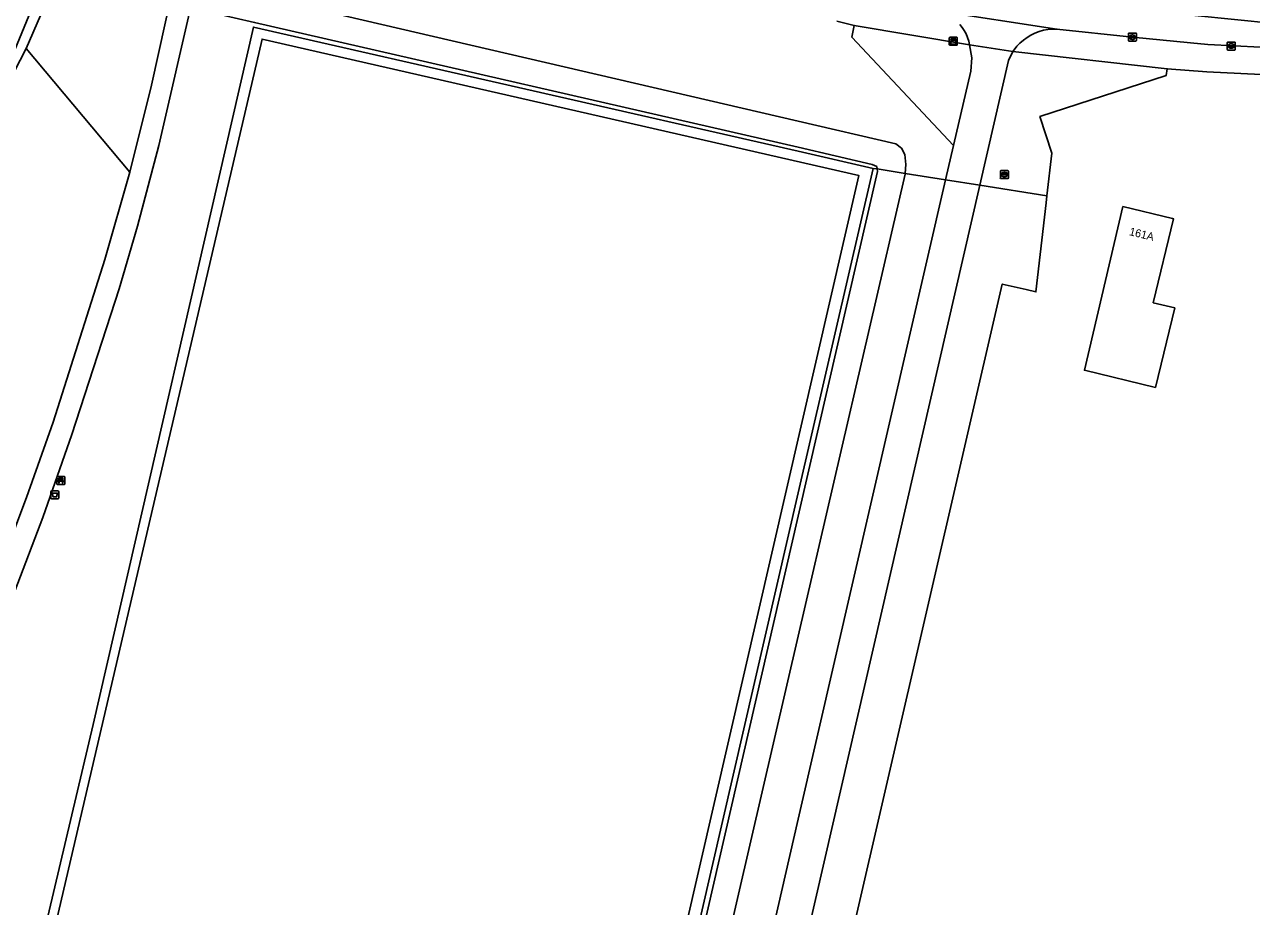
# Model space of a CAD drawing. Extents: x 160203 to 161530, y 379528 to 381797.
# Drawn here: x 160903.3 to 161056.6, y 381617.4 to 381727.7 of the extents above; entities that cross this region are included whole.
import ezdxf

# ---------------------------------------------------------------- set-up
doc = ezdxf.new("R2010")
doc.units = 0
for name, color, linetype in [('IMGEO_Afvalbak', 7, 'Continuous'), ('IMGEO_Bank', 7, 'Continuous'), ('IMGEO_Erf', 7, 'Continuous'), ('IMGEO_Fietspad_gesloten', 7, 'Continuous'), ('IMGEO_Gemengd_bos', 7, 'Continuous'), ('IMGEO_Groenvoorziening', 7, 'Continuous'), ('IMGEO_Hek', 7, 'Continuous'), ('IMGEO_Kast', 7, 'Continuous'), ('IMGEO_Kolk', 7, 'Continuous'), ('IMGEO_Loofbos', 7, 'Continuous'), ('IMGEO_Oever', 7, 'Continuous'), ('IMGEO_Pand', 7, 'Continuous'), ('IMGEO_Pand_nummerreeks', 7, 'Continuous'), ('IMGEO_Rijbaan_lokaal_gesloten', 7, 'Continuous'), ('IMGEO_Rijbaan_lokaal_open', 7, 'Continuous'), ('IMGEO_Rioolput', 7, 'Continuous'), ('IMGEO_Voetpad_open', 7, 'Continuous'), ('IMGEO_Waterloop', 7, 'Continuous')]:
    doc.layers.add(name, color=color, linetype=linetype)

msp = doc.modelspace()

# ---------------------------------------------------------------- linework, layer by layer
at = {"layer": 'IMGEO_Afvalbak'}
for p, q in [((160906.6, 381668.49), (160906.6, 381669.28)), ((160906.6, 381669.28), (160906.6, 381668.49)), ((160906.7, 381669.38), (160907.49, 381669.38)), ((160907.49, 381669.38), (160906.7, 381669.38)), ((160907.49, 381668.39), (160906.7, 381668.39)), ((160906.7, 381668.39), (160907.49, 381668.39)), ((160907.59, 381669.28), (160907.59, 381668.49)), ((160907.59, 381668.49), (160907.59, 381669.28))]:
    msp.add_line(p, q, dxfattribs=at)
msp.add_lwpolyline([(160906.74, 381669.1), (160907.44, 381669.1), (160907.3, 381668.63), (160906.89, 381668.63), (160906.74, 381669.1)], dxfattribs=at)
for centre, start, end in [((160906.7, 381669.28), 90, 180), ((160906.7, 381669.28), 90, 180), ((160906.7, 381668.49), 180, 270), ((160906.7, 381668.49), 180, 270), ((160907.49, 381669.28), 0, 90), ((160907.49, 381669.28), 360, 90), ((160907.49, 381668.49), 270, 0), ((160907.49, 381668.49), 270, 0)]:
    msp.add_arc(centre, 0.1, start, end, dxfattribs=at)
at = {"layer": 'IMGEO_Bank'}
for p, q in [((160907.4, 381671.19), (160908.25, 381671.19)), ((160908.25, 381671.19), (160907.4, 381671.19)), ((160907.33, 381670.26), (160907.33, 381671.1)), ((160907.33, 381671.1), (160907.33, 381670.26)), ((160908.26, 381670.19), (160907.41, 381670.19)), ((160907.41, 381670.19), (160908.26, 381670.19)), ((160908.03, 381670.59), (160907.63, 381670.59)), ((160907.64, 381670.69), (160907.64, 381670.8)), ((160907.68, 381670.8), (160907.68, 381670.69)), ((160907.97, 381670.81), (160907.69, 381670.81)), ((160907.69, 381670.69), (160907.97, 381670.69)), ((160907.98, 381670.69), (160907.98, 381670.8)), ((160908.02, 381670.8), (160908.02, 381670.69)), ((160908.33, 381671.11), (160908.33, 381670.27)), ((160908.33, 381670.27), (160908.33, 381671.11))]:
    msp.add_line(p, q, dxfattribs=at)
for points in [[(160907.58, 381670.59), (160907.43, 381670.59), (160907.55, 381670.69), (160907.63, 381670.69)], [(160907.63, 381670.81), (160907.55, 381670.81), (160907.55, 381670.97), (160908.11, 381670.97), (160908.11, 381670.81), (160908.03, 381670.81)], [(160907.63, 381670.58), (160907.63, 381670.37), (160907.58, 381670.37), (160907.58, 381670.58)], [(160908.03, 381670.69), (160908.11, 381670.69), (160908.22, 381670.59), (160908.08, 381670.59)], [(160908.08, 381670.58), (160908.08, 381670.37), (160908.03, 381670.37), (160908.03, 381670.58)]]:
    msp.add_lwpolyline(points, dxfattribs=at)
for centre, radius, start, end in [((160907.41, 381671.11), 0.0779, 92.4484, 184.2845), ((160907.41, 381671.11), 0.0779, 92.4484, 184.2845), ((160908.25, 381671.11), 0.0779, 2.4484, 94.2845), ((160908.25, 381671.11), 0.0779, 2.4484, 94.2845), ((160907.41, 381670.27), 0.0779, 182.4484, 274.2845), ((160907.41, 381670.27), 0.0779, 182.4484, 274.2845), ((160907.58, 381670.58), 0.00671, 2.8957, 87.1043), ((160907.63, 381670.8), 0.00671, 2.8957, 87.1043), ((160907.63, 381670.69), 0.00671, 272.8957, 357.1043), ((160907.63, 381670.58), 0.00671, 92.8957, 177.1043), ((160907.69, 381670.8), 0.00671, 92.8957, 177.1043), ((160907.69, 381670.69), 0.00671, 182.8957, 267.1043), ((160907.97, 381670.8), 0.00671, 2.8957, 87.1043), ((160907.97, 381670.69), 0.00671, 272.8957, 357.1043), ((160908.03, 381670.8), 0.00671, 92.8957, 177.1043), ((160908.03, 381670.69), 0.00671, 182.8957, 267.1043), ((160908.03, 381670.58), 0.00671, 2.8957, 87.1043), ((160908.08, 381670.58), 0.00671, 92.8957, 177.1043), ((160908.25, 381670.27), 0.0779, 272.4484, 4.2845), ((160908.25, 381670.27), 0.0779, 272.4484, 4.2845)]:
    msp.add_arc(centre, radius, start, end, dxfattribs=at)
at = {"layer": 'IMGEO_Erf'}
msp.add_lwpolyline([(161062.09, 381721.23), (161051.03, 381721.77), (161046.1, 381722.18), (161045.95, 381721.32), (161030.18, 381716.2), (161031.67, 381711.63), (161031.06, 381706.3), (161030.96, 381705.4), (161029.69, 381694.26), (161028.46, 381694.55), (161025.49, 381695.25), (161006.56, 381613.31), (161001.18, 381614.12), (161000, 381608.98), (160995.51, 381589.5), (161000, 381588.39), (161003.8, 381587.42), (160993.42, 381551.2), (161084.45, 381527.5)], dxfattribs=at)
msp.add_lwpolyline([(161044.63, 381682.32), (161035.76, 381684.47), (161040.57, 381704.93), (161046.74, 381703.43), (161046.9, 381703.39), (161044.36, 381692.91), (161047.04, 381692.26)], close=True, dxfattribs=at)
at = {"layer": 'IMGEO_Fietspad_gesloten'}
msp.add_lwpolyline([(160892.11, 381633.85), (160902.15, 381656.98), (160905.59, 381666.07), (160909.23, 381676.42), (160915.12, 381694.64), (160917.43, 381702.48), (160920.09, 381712.57), (160924.42, 381731.42), (160928.46, 381749.42), (160926.51, 381750), (160925.87, 381750.19), (160925.82, 381750), (160921.78, 381732.02), (160919.18, 381720.11), (160916.48, 381709.26), (160913.35, 381698.32), (160906.87, 381677.97), (160903.57, 381668.56), (160900.58, 381660.7), (160894.06, 381645.42), (160884.79, 381624.39), (160883.18, 381621.32), (160882.64, 381620.41), (160885.06, 381618.97)], close=True, dxfattribs=at)
msp.add_lwpolyline([(161016.87, 381729.48), (161017.12, 381729.45), (161032.31, 381727.14), (161041.76, 381726.12), (161049.02, 381725.4), (161051.18, 381725.22), (161057.74, 381724.86), (161059.22, 381724.83), (161059.6, 381724.82), (161059.94, 381724.81), (161060.28, 381724.8), (161065.16, 381724.91), (161069.41, 381724.93), (161074.16, 381724.77), (161077.77, 381724.68), (161059.47, 381727.85), (161049.53, 381728.85), (161041.31, 381729.62), (161033.23, 381730.55), (161025.49, 381731.57)], dxfattribs=at)
at = {"layer": 'IMGEO_Gemengd_bos'}
msp.add_lwpolyline([(160916.48, 381709.26), (160919.18, 381720.11), (160921.78, 381732.02), (160920.94, 381732.21), (160920.59, 381730.59), (160906.96, 381733.54), (160905.32, 381728.84), (160903.49, 381724.72)], close=True, dxfattribs=at)
at = {"layer": 'IMGEO_Groenvoorziening'}
for points in [[(160982.41, 381592.73), (161000, 381669.16), (161009.35, 381709.72), (161000, 381711.85), (160931.91, 381727.39), (160911.88, 381640.18), (160904.95, 381610.88)], [(160905.47, 381607.79), (160932.99, 381725.88), (161007.56, 381708.83), (160982.28, 381598.99)], [(160900.58, 381660.7), (160903.57, 381668.56), (160906.87, 381677.97), (160913.35, 381698.32), (160916.48, 381709.26), (160903.49, 381724.72), (160901.3, 381720.39)]]:
    msp.add_lwpolyline(points, dxfattribs=at)
for points in [[(161021.68, 381723.53), (161021.4, 381725.18), (161006.98, 381727.59), (161006.69, 381726.12), (161019.4, 381712.56), (161021.55, 381721.86)], [(160979.33, 381590.62), (160982.28, 381598.99), (161007.56, 381708.83), (160932.99, 381725.88), (160905.47, 381607.79)], [(161030.18, 381716.2), (161045.95, 381721.32), (161046.1, 381722.18), (161026.81, 381724.32), (161026.27, 381723.21), (161022.69, 381707.62), (161031.06, 381706.3), (161031.67, 381711.63)], [(161025.49, 381695.25), (161028.46, 381694.55), (161029.69, 381694.26), (161030.96, 381705.4), (161031.06, 381706.3), (161022.69, 381707.62), (161001.18, 381614.12), (161006.56, 381613.31)]]:
    msp.add_lwpolyline(points, close=True, dxfattribs=at)
at = {"layer": 'IMGEO_Hek'}
for points in [[(160931.91, 381727.39), (160911.88, 381640.18), (160904.95, 381610.88), (160888.45, 381614.64), (160879.8, 381577.74), (160899.54, 381573.29), (160885.25, 381510.67)], [(161000, 381711.85), (160931.91, 381727.39)], [(161000, 381711.85), (161009.35, 381709.72)], [(161009.35, 381709.72), (161000, 381669.16)], [(161009.35, 381709.72), (161009.85, 381709.64)], [(161009.85, 381709.64), (161013.36, 381709.08)], [(161013.36, 381709.08), (161018.41, 381708.29)], [(161018.41, 381708.29), (161022.69, 381707.62)], [(161022.69, 381707.62), (161031.06, 381706.3)], [(161000, 381669.16), (160982.41, 381592.73), (160991.3, 381590.54)]]:
    msp.add_lwpolyline(points, dxfattribs=at)
at = {"layer": 'IMGEO_Kast'}
for p, q in [((161018.87, 381725.18), (161018.87, 381726.02)), ((161018.87, 381726.02), (161018.87, 381725.18)), ((161018.95, 381726.11), (161019.79, 381726.11)), ((161019.79, 381726.11), (161018.95, 381726.11)), ((161019.8, 381725.11), (161018.96, 381725.11)), ((161018.96, 381725.11), (161019.8, 381725.11)), ((161019.87, 381726.03), (161019.87, 381725.19)), ((161019.87, 381725.19), (161019.87, 381726.03))]:
    msp.add_line(p, q, dxfattribs=at)
for points in [[(161019.07, 381725.9), (161019.67, 381725.9), (161019.67, 381725.81), (161019.07, 381725.81), (161019.07, 381725.9)], [(161019.07, 381725.72), (161019.67, 381725.72), (161019.67, 381725.24), (161019.07, 381725.24), (161019.07, 381725.72)]]:
    msp.add_lwpolyline(points, dxfattribs=at)
msp.add_circle((161019.15, 381725.57), 0.0377, dxfattribs=at)
for centre, start, end in [((161018.95, 381726.03), 92.4484, 184.2845), ((161018.95, 381726.03), 92.4484, 184.2845), ((161018.95, 381725.19), 182.4484, 274.2845), ((161018.95, 381725.19), 182.4484, 274.2845), ((161019.79, 381726.03), 2.4484, 94.2845), ((161019.79, 381726.03), 2.4484, 94.2845), ((161019.79, 381725.19), 272.4484, 4.2845), ((161019.79, 381725.19), 272.4484, 4.2845)]:
    msp.add_arc(centre, 0.0779, start, end, dxfattribs=at)
at = {"layer": 'IMGEO_Kolk'}
for p, q in [((161041.24, 381725.69), (161041.24, 381726.55)), ((161041.32, 381726.62), (161042.17, 381726.62)), ((161041.73, 381726.4), (161041.75, 381726.4)), ((161042.24, 381726.55), (161042.24, 381725.69)), ((161042.17, 381725.62), (161041.32, 381725.62)), ((161041.5, 381726.11), (161041.5, 381726.13)), ((161041.54, 381726.16), (161041.94, 381726.16)), ((161041.94, 381726.08), (161041.54, 381726.08)), ((161041.75, 381725.84), (161041.73, 381725.84)), ((161041.98, 381726.13), (161041.98, 381726.11)), ((161053.6, 381724.58), (161053.6, 381725.44)), ((161053.67, 381725.51), (161054.52, 381725.51)), ((161053.85, 381725), (161053.85, 381725.02)), ((161054.29, 381724.97), (161053.89, 381724.97)), ((161053.9, 381725.05), (161054.3, 381725.05)), ((161054.08, 381725.29), (161054.11, 381725.29)), ((161054.34, 381725.02), (161054.34, 381725)), ((161054.6, 381725.44), (161054.6, 381724.58)), ((161054.52, 381724.51), (161053.67, 381724.51)), ((161054.11, 381724.73), (161054.08, 381724.73))]:
    msp.add_line(p, q, dxfattribs=at)
for points in [[(161041.24, 381725.69), (161041.24, 381726.55)], [(161041.32, 381726.62), (161042.17, 381726.62)], [(161042.24, 381726.55), (161042.24, 381725.69)], [(161042.17, 381725.62), (161041.32, 381725.62)], [(161053.6, 381724.58), (161053.6, 381725.44)], [(161053.67, 381725.51), (161054.52, 381725.51)], [(161054.6, 381725.44), (161054.6, 381724.58)], [(161054.52, 381724.51), (161053.67, 381724.51)]]:
    msp.add_lwpolyline(points, dxfattribs=at)
for centre, radius, start, end in [((161041.32, 381726.55), 0.0765, 91.552, 178.448), ((161041.32, 381726.55), 0.0765, 91.552, 178.448), ((161042.17, 381726.55), 0.0765, 1.552, 88.448), ((161042.17, 381726.55), 0.0765, 1.552, 88.448), ((161041.32, 381725.7), 0.0765, 181.552, 268.448), ((161041.32, 381725.7), 0.0765, 181.552, 268.448), ((161041.54, 381726.12), 0.0403, 85.8775, 175.7526), ((161041.54, 381726.11), 0.0366, 178.938, 274.7102), ((161041.95, 381726.13), 0.0386, 1.7309, 96.639), ((161041.94, 381726.12), 0.043, 264.8664, 352.4533), ((161042.17, 381725.7), 0.0765, 271.552, 358.448), ((161042.17, 381725.7), 0.0765, 271.552, 358.448), ((161053.67, 381725.44), 0.0765, 91.552, 178.448), ((161053.67, 381725.44), 0.0765, 91.552, 178.448), ((161053.9, 381725.01), 0.0403, 85.8775, 175.7526), ((161053.89, 381725), 0.0366, 178.938, 274.7102), ((161054.3, 381725.01), 0.043, 264.8664, 352.4533), ((161054.3, 381725.02), 0.0386, 1.7309, 96.639), ((161054.52, 381725.44), 0.0765, 1.552, 88.448), ((161054.52, 381725.44), 0.0765, 1.552, 88.448), ((161053.67, 381724.59), 0.0765, 181.552, 268.448), ((161053.67, 381724.59), 0.0765, 181.552, 268.448), ((161054.52, 381724.59), 0.0765, 271.552, 358.448), ((161054.52, 381724.59), 0.0765, 271.552, 358.448)]:
    msp.add_arc(centre, radius, start, end, dxfattribs=at)
for centre, major_axis, ratio, start_param, end_param in [((161041.73, 381726.12), (-0.387, 0.002), 0.722429, 4.712389, 7.853982), ((161041.75, 381726.12), (-0.39, 0.002), 0.717154, 1.570796, 4.712389), ((161054.08, 381725.01), (-0.387, 0.002), 0.722429, 4.712389, 7.853982), ((161054.11, 381725.01), (-0.39, 0.002), 0.717154, 1.570796, 4.712389)]:
    msp.add_ellipse(centre, major_axis=major_axis, ratio=ratio, start_param=start_param, end_param=end_param, dxfattribs=at)
at = {"layer": 'IMGEO_Loofbos'}
for points in [[(160925.18, 381733.04), (161000, 381715.61), (161012.2, 381712.77), (161012.91, 381712.23), (161013.3, 381711.43), (161013.43, 381710.21), (161013.36, 381709.08), (161018.41, 381708.29), (161019.4, 381712.56), (161006.69, 381726.12), (161006.98, 381727.59), (161004.83, 381728.11)], [(160924.42, 381731.42), (160920.09, 381712.57), (160917.43, 381702.48), (160915.12, 381694.64), (160909.23, 381676.42), (160905.59, 381666.07), (160902.15, 381656.98)], [(160904.95, 381610.88), (160911.88, 381640.18), (160931.91, 381727.39), (161000, 381711.85), (161009.35, 381709.72), (161009.85, 381709.64), (161009.8, 381709.94), (161009.24, 381710.22), (161000, 381712.35), (160932.06, 381727.96)]]:
    msp.add_lwpolyline(points, dxfattribs=at)
msp.add_lwpolyline([(161000, 381628.33), (161018.41, 381708.29), (161013.36, 381709.08), (161013.36, 381708.99), (161000, 381651.24), (160986.49, 381592.82), (160983.27, 381593.49), (161000, 381666.23), (161009.91, 381709.33), (161009.85, 381709.64), (161009.35, 381709.72), (161000, 381669.16), (160982.41, 381592.73), (160991.3, 381590.54)], close=True, dxfattribs=at)
at = {"layer": 'IMGEO_Oever'}
msp.add_lwpolyline([(160901.3, 381720.39), (160903.49, 381724.72), (160905.32, 381728.84), (160906.96, 381733.54), (160905.88, 381733.78), (160901.51, 381723.11)], dxfattribs=at)
at = {"layer": 'IMGEO_Pand'}
msp.add_lwpolyline([(161046.74, 381703.43), (161040.57, 381704.93), (161035.76, 381684.47), (161044.63, 381682.32), (161047.04, 381692.26), (161044.36, 381692.91), (161046.9, 381703.39)], close=True, dxfattribs=at)
at = {"layer": 'IMGEO_Rijbaan_lokaal_gesloten'}
for points in [[(161026.27, 381723.21), (161026.81, 381724.32), (161021.4, 381725.18), (161021.68, 381723.53), (161021.55, 381721.86), (161019.4, 381712.56), (161018.41, 381708.29), (161022.69, 381707.62)], [(160995.51, 381589.5), (161000, 381608.98), (161001.18, 381614.12), (161022.69, 381707.62), (161018.41, 381708.29), (161000, 381628.33), (160991.3, 381590.54)]]:
    msp.add_lwpolyline(points, close=True, dxfattribs=at)
at = {"layer": 'IMGEO_Rijbaan_lokaal_open'}
msp.add_lwpolyline([(161020.19, 381727.71), (161020.49, 381727.34), (161020.74, 381726.94), (161020.97, 381726.53), (161021.15, 381726.09), (161021.3, 381725.64), (161021.4, 381725.18), (161026.81, 381724.32), (161026.96, 381724.53), (161027.31, 381724.98), (161027.7, 381725.38), (161028.12, 381725.76), (161028.58, 381726.09), (161029.06, 381726.38), (161029.56, 381726.63), (161030.09, 381726.83), (161030.63, 381726.98), (161031.19, 381727.09), (161031.75, 381727.14), (161032.31, 381727.14), (161017.12, 381729.45)], dxfattribs=at)
at = {"layer": 'IMGEO_Rioolput'}
for p, q in [((161025.25, 381708.52), (161025.25, 381709.37)), ((161025.32, 381709.44), (161026.18, 381709.44)), ((161026.18, 381708.44), (161025.32, 381708.44)), ((161025.51, 381708.94), (161025.51, 381708.95)), ((161025.55, 381708.99), (161025.95, 381708.99)), ((161025.94, 381708.9), (161025.55, 381708.9)), ((161025.76, 381708.66), (161025.73, 381708.66)), ((161025.74, 381709.22), (161025.76, 381709.22)), ((161025.99, 381708.95), (161025.99, 381708.94)), ((161026.25, 381709.37), (161026.25, 381708.52))]:
    msp.add_line(p, q, dxfattribs=at)
for points in [[(161025.25, 381708.52), (161025.25, 381709.37)], [(161025.32, 381709.44), (161026.18, 381709.44)], [(161026.18, 381708.44), (161025.32, 381708.44)], [(161026.25, 381709.37), (161026.25, 381708.52)]]:
    msp.add_lwpolyline(points, dxfattribs=at)
for centre, radius, start, end in [((161025.32, 381709.37), 0.0765, 91.552, 178.448), ((161025.32, 381709.37), 0.0765, 91.552, 178.448), ((161025.32, 381708.52), 0.0765, 181.552, 268.448), ((161025.32, 381708.52), 0.0765, 181.552, 268.448), ((161025.55, 381708.95), 0.0403, 85.8775, 175.7526), ((161025.54, 381708.94), 0.0366, 178.938, 274.7102), ((161025.95, 381708.94), 0.043, 264.8664, 352.4533), ((161025.95, 381708.95), 0.0386, 1.7309, 96.639), ((161026.17, 381709.37), 0.0765, 1.552, 88.448), ((161026.17, 381709.37), 0.0765, 1.552, 88.448), ((161026.17, 381708.52), 0.0765, 271.552, 358.448), ((161026.17, 381708.52), 0.0765, 271.552, 358.448)]:
    msp.add_arc(centre, radius, start, end, dxfattribs=at)
for centre, major_axis, ratio, start_param, end_param in [((161025.74, 381708.94), (-0.387, 0.002), 0.722429, 4.712389, 7.853982), ((161025.76, 381708.94), (-0.39, 0.002), 0.717154, 1.570796, 4.712389)]:
    msp.add_ellipse(centre, major_axis=major_axis, ratio=ratio, start_param=start_param, end_param=end_param, dxfattribs=at)
at = {"layer": 'IMGEO_Voetpad_open'}
for points in [[(161004.83, 381728.11), (161006.98, 381727.59), (161021.4, 381725.18), (161021.3, 381725.64), (161021.15, 381726.09), (161020.97, 381726.53), (161020.74, 381726.94), (161020.49, 381727.34), (161020.19, 381727.71)], [(161057.74, 381724.86), (161051.18, 381725.22), (161049.02, 381725.4), (161041.76, 381726.12), (161032.31, 381727.14), (161031.75, 381727.14), (161031.19, 381727.09), (161030.63, 381726.98), (161030.09, 381726.83), (161029.56, 381726.63), (161029.06, 381726.38), (161028.58, 381726.09), (161028.12, 381725.76), (161027.7, 381725.38), (161027.31, 381724.98), (161026.96, 381724.53), (161026.81, 381724.32), (161046.1, 381722.18), (161051.03, 381721.77), (161062.09, 381721.23)]]:
    msp.add_lwpolyline(points, dxfattribs=at)
at = {"layer": 'IMGEO_Waterloop'}
msp.add_lwpolyline([(160901.51, 381723.11), (160905.88, 381733.78), (160906.96, 381733.54), (160908.62, 381737.27), (160907.52, 381737.63), (160909.13, 381741.98), (160910.21, 381745.58), (160911.77, 381750), (160912.89, 381753.69), (160912.99, 381754.04), (160913.95, 381757.33), (160914.97, 381760.83), (160916.1, 381764.69), (160916.23, 381765.15), (160921.59, 381782.86), (160919.62, 381792.34), (160920.53, 381795.25), (160921.02, 381796.81), (160920.99, 381796.82), (160859.46, 381652.02)], dxfattribs=at)
msp.add_lwpolyline([(160925.18, 381733.04), (160924.8, 381731.34), (160924.43, 381729.71), (160932.06, 381727.96), (161000, 381712.35), (161009.24, 381710.22), (161009.8, 381709.94), (161009.85, 381709.64), (161009.91, 381709.33), (161000, 381666.23), (160983.27, 381593.49), (160986.49, 381592.82), (161000, 381651.24), (161013.36, 381708.99), (161013.36, 381709.08), (161013.43, 381710.21), (161013.3, 381711.43), (161012.91, 381712.23), (161012.2, 381712.77), (161000, 381715.61)], close=True, dxfattribs=at)

# ---------------------------------------------------------------- texts
at = {"layer": 'IMGEO_Pand_nummerreeks'}
msp.add_text('161A', height=1, rotation=346.3733, dxfattribs=at).set_placement((161041.28, 381701.38))

doc.saveas('drawing.dxf')
